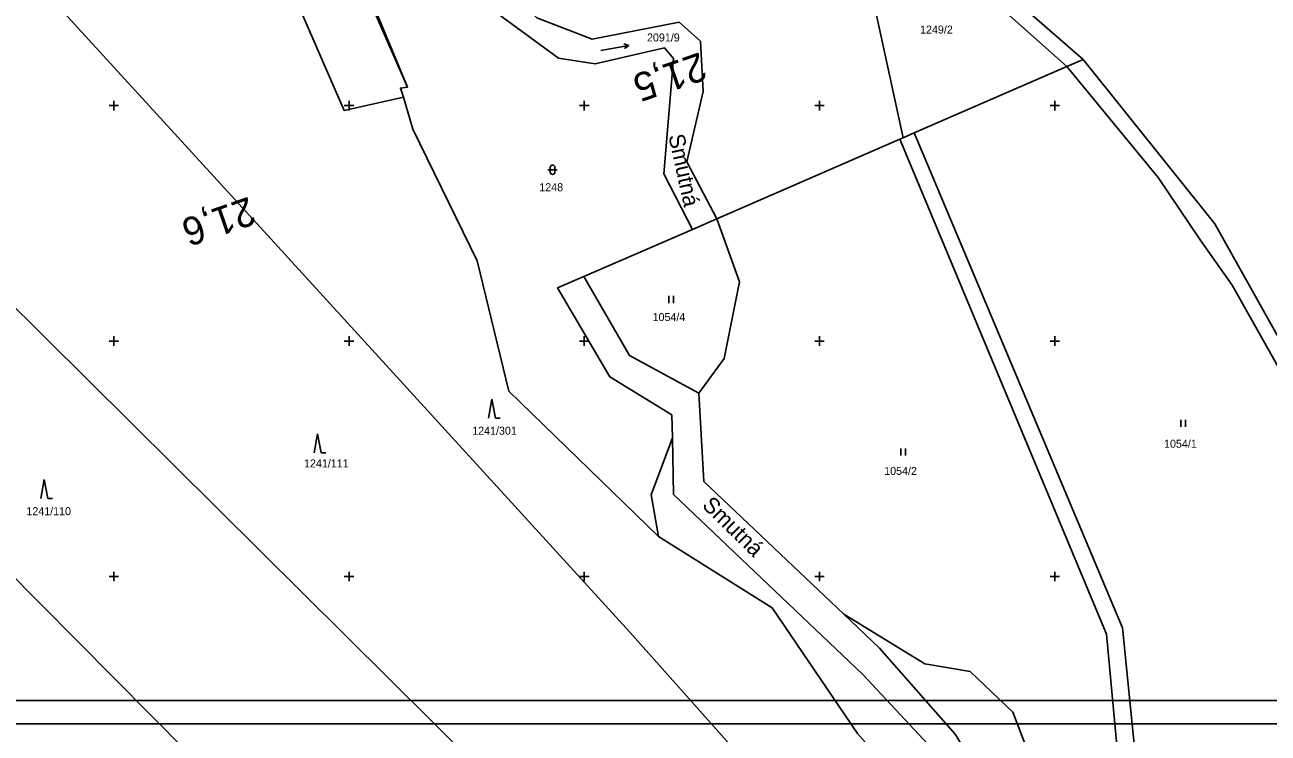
# Model space of a CAD drawing. Extents: x -776734 to -748832, y -1118122 to -976986.
# Drawn here: x -751218.9 to -750954.7, y -1114883.3 to -1114732.8 of the extents above; entities that cross this region are included whole.
import ezdxf

# ---------------------------------------------------------------- set-up
doc = ezdxf.new("R2010")
doc.units = 0
for name, color, linetype in [('KM_Hranice obce', 7, 'Continuous'), ('KM_Hranice parcel', 7, 'Continuous'), ('KM_Parcelní čísla', 7, 'Continuous'), ('KM_Pop  PČ popisy', 7, 'Continuous'), ('KM_Značky kultur', 7, 'Continuous'), ('Legenda 1 rámy + tabulka + severka', 7, 'Continuous'), ('Level 61 Křížky', 7, 'Continuous'), ('SŽG Vrstva 53', 7, 'Continuous'), ('SŽG Vrstva 7', 7, 'Continuous')]:
    doc.layers.add(name, color=color, linetype=linetype)

msp = doc.modelspace()

# ---------------------------------------------------------------- linework, layer by layer
at = {"layer": 'KM_Hranice obce'}
for p, q in [((-750993.96, -1114740.18), (-751047.63, -1114693.52)), ((-750993.96, -1114740.18), (-751047.63, -1114693.52)), ((-751029.91, -1114755.81), (-750997.46, -1114741.7)), ((-751029.91, -1114755.81), (-750997.46, -1114741.7)), ((-750997.46, -1114741.7), (-750993.96, -1114740.18)), ((-750997.46, -1114741.7), (-750993.96, -1114740.18)), ((-751032.25, -1114756.83), (-751029.91, -1114755.81)), ((-751032.25, -1114756.83), (-751029.91, -1114755.81)), ((-751071.86, -1114774.04), (-751032.96, -1114757.14)), ((-751071.86, -1114774.04), (-751032.96, -1114757.14)), ((-751032.96, -1114757.14), (-751032.25, -1114756.83)), ((-751032.96, -1114757.14), (-751032.25, -1114756.83)), ((-751077.03, -1114776.29), (-751071.86, -1114774.04)), ((-751077.03, -1114776.29), (-751071.86, -1114774.04)), ((-751100.07, -1114786.31), (-751077.03, -1114776.29)), ((-751100.07, -1114786.31), (-751077.03, -1114776.29)), ((-751081.03, -1114832.63), (-751081.28, -1114820.55)), ((-751081.03, -1114832.63), (-751081.28, -1114820.55)), ((-751040.83, -1114870.84), (-751081.03, -1114832.63)), ((-751040.83, -1114870.84), (-751081.03, -1114832.63)), ((-751024.93, -1114887.8), (-751040.83, -1114870.84)), ((-751024.93, -1114887.8), (-751040.83, -1114870.84))]:
    msp.add_line(p, q, dxfattribs=at)
msp.add_lwpolyline([(-751081.28, -1114820.55), (-751081.38, -1114815.69), (-751094.56, -1114807.63), (-751105.69, -1114788.71), (-751100.07, -1114786.31)], dxfattribs=at)
msp.add_lwpolyline([(-751081.28, -1114820.55), (-751081.38, -1114815.69), (-751094.56, -1114807.63), (-751105.69, -1114788.71), (-751100.07, -1114786.31)], dxfattribs=at)
at = {"layer": 'KM_Hranice parcel'}
for p, q in [((-751032.25, -1114756.83), (-751044.76, -1114699.45)), ((-750997.46, -1114741.7), (-751044.76, -1114699.45)), ((-751029.91, -1114755.81), (-750985.63, -1114860.92)), ((-750989.03, -1114862.27), (-751032.96, -1114757.14)), ((-751071.86, -1114774.04), (-751066.99, -1114787.43)), ((-751066.99, -1114787.43), (-751070.29, -1114803.73)), ((-751070.29, -1114803.73), (-751075.68, -1114811.07)), ((-751044.85, -1114858.05), (-751027.66, -1114868.6))]:
    msp.add_line(p, q, dxfattribs=at)
for points in [[(-751134.08, -1114703.51), (-751130.35, -1114705.59), (-751123.82, -1114718.52), (-751110.12, -1114731.36), (-751098.35, -1114735.9), (-751079.82, -1114732.28), (-751075.28, -1114736.31), (-751074.72, -1114746.97), (-751078.2, -1114761.93), (-751071.86, -1114774.04)], [(-751142.83, -1114706.54), (-751153.31, -1114710.17), (-751148.64, -1114719.49), (-751137.57, -1114746.06), (-751139.06, -1114746.27), (-751138.42, -1114748.17)], [(-751077.03, -1114776.29), (-751083.1, -1114764.47), (-751081.04, -1114740), (-751082.95, -1114737.73), (-751097.72, -1114741.14), (-751105.51, -1114739.93), (-751127.42, -1114723.76), (-751138.7, -1114708.23), (-751142.83, -1114706.54)], [(-751138.42, -1114748.17), (-751151.05, -1114751.02), (-751162.24, -1114725.26), (-751172.58, -1114730.25), (-751213.65, -1114726.85)], [(-751030.74, -1114928.73), (-751090.34, -1114861.83), (-751168.12, -1114776.69), (-751213.65, -1114726.85)], [(-750997.46, -1114741.7), (-750978.05, -1114765.28), (-750969.16, -1114778.52), (-750962.32, -1114788.16), (-750938.94, -1114829.62), (-750934.13, -1114843.48), (-750922.16, -1114869.76), (-750916.43, -1114889.76), (-750902.23, -1114930.6), (-750902.79, -1114933.66), (-750960.73, -1114993.79)], [(-750993.96, -1114740.18), (-750966.03, -1114775.14), (-750938.54, -1114824.14), (-750931.67, -1114842), (-750919.22, -1114870), (-750898.31, -1114934.18), (-750963.98, -1115002.27)], [(-751077.77, -1114934.9), (-751123.27, -1114889.79), (-751223.71, -1114790.2), (-751268.46, -1114745.82)], [(-751084.22, -1114841.5), (-751116.07, -1114810.62), (-751122.75, -1114783), (-751136.44, -1114755.02), (-751138.42, -1114748.17)], [(-751307.93, -1114762.77), (-751286.55, -1114784.31), (-751238.76, -1114832.46), (-751161.13, -1114910.68), (-751116.44, -1114955.71)], [(-751075.68, -1114811.07), (-751090.38, -1114803.09), (-751100.07, -1114786.31)], [(-751044.85, -1114858.05), (-751074.59, -1114829.87), (-751075.68, -1114811.07)], [(-751081.28, -1114820.55), (-751085.77, -1114832.68), (-751084.22, -1114841.5)], [(-751018.6, -1114925.68), (-751011.29, -1114918.06), (-751041.95, -1114883.38), (-751060.09, -1114856.69), (-751084.22, -1114841.5)], [(-750966.17, -1114999.44), (-750976.24, -1114978.24), (-750992.55, -1114956.5), (-751003.94, -1114911.74), (-751021.21, -1114883.48), (-751037.24, -1114865.26), (-751044.85, -1114858.05)], [(-750985.63, -1114860.92), (-750981.53, -1114901.86), (-750965.03, -1114930.85), (-750964.04, -1114946), (-750954.69, -1114962.09), (-750956.81, -1114974.01), (-750961.46, -1114985.82)], [(-751027.66, -1114868.6), (-751017.99, -1114870.22), (-751008.95, -1114878.82), (-751003.89, -1114891.94), (-750985.8, -1114897.29), (-750989.03, -1114862.27)]]:
    msp.add_lwpolyline(points, dxfattribs=at)
at = {"layer": 'KM_Značky kultur'}
for p, q in [((-751096.476, -1114738.256), (-751090.567, -1114737.215)), ((-751090.567, -1114737.215), (-751091.617, -1114736.89)), ((-751090.567, -1114737.215), (-751091.442, -1114737.878)), ((-751107.741, -1114763.611), (-751105.739, -1114763.611)), ((-751107.241, -1114763.111), (-751107.241, -1114764.112)), ((-751106.239, -1114764.112), (-751106.239, -1114763.111)), ((-751082.0246, -1114791.9338), (-751082.0246, -1114790.4338)), ((-751081.0236, -1114791.9338), (-751081.0236, -1114790.4338)), ((-751119.62, -1114812.35), (-751120.37, -1114816.35)), ((-751118.87, -1114816.35), (-751119.62, -1114812.35)), ((-751118.87, -1114816.35), (-751117.874, -1114816.35)), ((-750973.2605, -1114818.2307), (-750973.2605, -1114816.7307)), ((-750972.2595, -1114818.2307), (-750972.2595, -1114816.7307)), ((-751156.6747, -1114819.7183), (-751157.4247, -1114823.7183)), ((-751155.9247, -1114823.7183), (-751156.6747, -1114819.7183)), ((-751155.9247, -1114823.7183), (-751154.9287, -1114823.7183)), ((-751032.731, -1114824.3), (-751032.731, -1114822.8)), ((-751031.73, -1114824.3), (-751031.73, -1114822.8)), ((-751214.7476, -1114829.4407), (-751215.4976, -1114833.4407)), ((-751213.9976, -1114833.4407), (-751214.7476, -1114829.4407)), ((-751213.9976, -1114833.4407), (-751213.0016, -1114833.4407))]:
    msp.add_line(p, q, dxfattribs=at)
for centre, start, end in [((-751106.74, -1114763.1109), 0, 180), ((-751106.74, -1114764.1109), 180, 359.987886)]:
    msp.add_arc(centre, 0.5, start, end, dxfattribs=at)
at = {"layer": 'Legenda 1 rámy + tabulka + severka'}
for p, q in [((-751062.3274, -1114876.3246), (-751354.3274, -1114876.3246)), ((-750770.3274, -1114876.3246), (-751062.3274, -1114876.3246)), ((-751062.3274, -1114881.3246), (-751359.3274, -1114881.3246)), ((-751062.3274, -1114881.3246), (-751359.3274, -1114881.3246)), ((-751062.3274, -1114881.3246), (-751359.3274, -1114881.3246)), ((-750765.3274, -1114881.3246), (-751062.3274, -1114881.3246)), ((-750765.3274, -1114881.3246), (-751062.3274, -1114881.3246)), ((-750765.3274, -1114881.3246), (-751062.3274, -1114881.3246))]:
    msp.add_line(p, q, dxfattribs=at)
at = {"layer": 'Level 61 Křížky'}
for p, q in [((-751201, -1114750), (-751199, -1114750)), ((-751200, -1114750), (-751200, -1114749)), ((-751200, -1114751), (-751200, -1114750)), ((-751151, -1114750), (-751149, -1114750)), ((-751150, -1114750), (-751150, -1114749)), ((-751150, -1114751), (-751150, -1114750)), ((-751101, -1114750), (-751099, -1114750)), ((-751100, -1114750), (-751100, -1114749)), ((-751100, -1114751), (-751100, -1114750)), ((-751051, -1114750), (-751049, -1114750)), ((-751050, -1114750), (-751050, -1114749)), ((-751050, -1114751), (-751050, -1114750)), ((-751001, -1114750), (-750999, -1114750)), ((-751000, -1114750), (-751000, -1114749)), ((-751000, -1114751), (-751000, -1114750)), ((-751201, -1114800), (-751199, -1114800)), ((-751200, -1114800), (-751200, -1114799)), ((-751200, -1114801), (-751200, -1114800)), ((-751151, -1114800), (-751149, -1114800)), ((-751150, -1114800), (-751150, -1114799)), ((-751150, -1114801), (-751150, -1114800)), ((-751101, -1114800), (-751099, -1114800)), ((-751100, -1114800), (-751100, -1114799)), ((-751100, -1114801), (-751100, -1114800)), ((-751051, -1114800), (-751049, -1114800)), ((-751050, -1114800), (-751050, -1114799)), ((-751050, -1114801), (-751050, -1114800)), ((-751001, -1114800), (-750999, -1114800)), ((-751000, -1114800), (-751000, -1114799)), ((-751000, -1114801), (-751000, -1114800)), ((-751201, -1114850), (-751199, -1114850)), ((-751200, -1114850), (-751200, -1114849)), ((-751200, -1114851), (-751200, -1114850)), ((-751151, -1114850), (-751149, -1114850)), ((-751150, -1114850), (-751150, -1114849)), ((-751150, -1114851), (-751150, -1114850)), ((-751101, -1114850), (-751099, -1114850)), ((-751100, -1114850), (-751100, -1114849)), ((-751100, -1114851), (-751100, -1114850)), ((-751051, -1114850), (-751049, -1114850)), ((-751050, -1114850), (-751050, -1114849)), ((-751050, -1114851), (-751050, -1114850)), ((-751001, -1114850), (-750999, -1114850)), ((-751000, -1114850), (-751000, -1114849)), ((-751000, -1114851), (-751000, -1114850))]:
    msp.add_line(p, q, dxfattribs=at)
at = {"layer": 'SŽG Vrstva 53'}
msp.add_lwpolyline([(-751047.63, -1114693.52), (-751057.9, -1114691.02), (-751081.52, -1114685.27), (-751134.08, -1114703.51), (-751142.83, -1114706.54), (-751153.31, -1114710.17), (-751137.57, -1114746.06), (-751139.06, -1114746.27), (-751138.42, -1114748.17), (-751151.05, -1114751.02), (-751162.24, -1114725.26), (-751172.58, -1114730.25), (-751213.65, -1114726.85), (-751218.67, -1114726.44), (-751268.46, -1114745.82), (-751307.93, -1114762.77), (-751323.57, -1114769.49), (-751347.57, -1114777.14), (-751364.44, -1114782.53), (-751398.43, -1114791.82)], dxfattribs=at)

# ---------------------------------------------------------------- texts
at = {"layer": 'KM_Parcelní čísla'}
for s, p in [('2091/9', (-751086.6747, -1114736.3719)), ('1249/2', (-751028.647, -1114734.7)), ('1248', (-751109.564, -1114768.18)), ('1054/4', (-751085.497, -1114795.76)), ('1241/301', (-751123.82, -1114819.9)), ('1054/1', (-750976.8065, -1114822.6607)), ('1241/111', (-751159.5601, -1114826.8396)), ('1054/2', (-751036.2739, -1114828.4406)), ('1241/110', (-751218.5576, -1114836.9907))]:
    msp.add_text(s, height=1.7, dxfattribs=at).set_placement(p)
at = {"layer": 'KM_Pop  PČ popisy'}
for rotation, p in [(282.398399, (-751082.1456, -1114756.4164)), (315.617617, (-751075.1584, -1114835.1117))]:
    msp.add_text('Smutná', height=3.4, rotation=rotation, dxfattribs=at).set_placement(p)
at = {"layer": 'SŽG Vrstva 7'}
for s, rotation, p in [('21,5', 199.028073, (-751075.3852, -1114738.5744)), ('21,6', 199.031344, (-751171.2487, -1114769.2724))]:
    msp.add_text(s, height=6, rotation=rotation, dxfattribs=at).set_placement(p)

doc.saveas('drawing.dxf')
